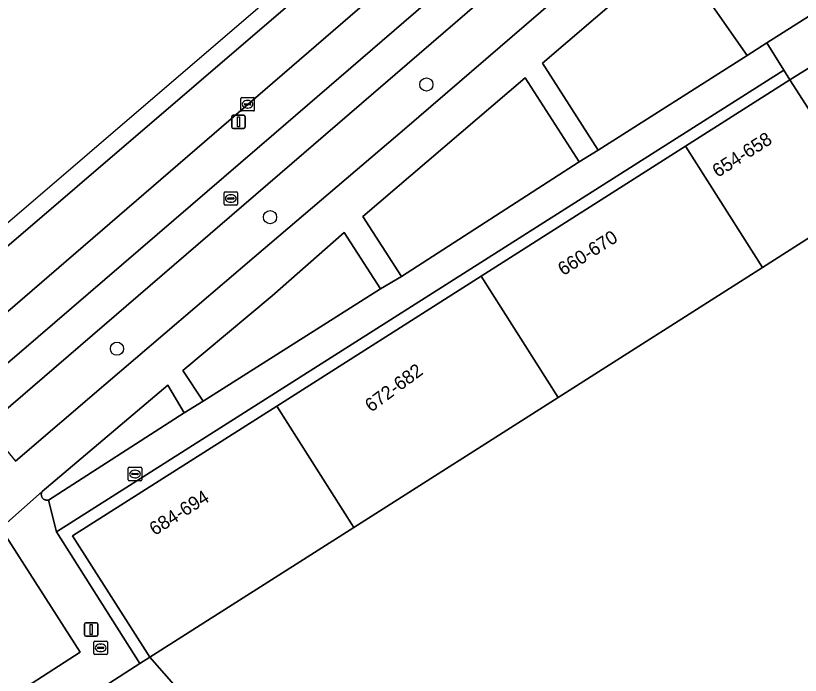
# Model space of a CAD drawing. Extents: x 159217 to 160349, y 381246 to 382172.
# Drawn here: x 159370.1 to 159428.4, y 381367.2 to 381416.2 of the extents above; entities that cross this region are included whole.
import ezdxf

# ---------------------------------------------------------------- set-up
doc = ezdxf.new("R2010")
doc.units = 0
for name, color, linetype in [('IMGEO_Berm_groen', 7, 'Continuous'), ('IMGEO_Boom', 7, 'Continuous'), ('IMGEO_Brandkraan', 7, 'Continuous'), ('IMGEO_Fietspad_gesloten', 7, 'Continuous'), ('IMGEO_Groenvoorziening', 7, 'Continuous'), ('IMGEO_Haag', 7, 'Continuous'), ('IMGEO_Kolk', 7, 'Continuous'), ('IMGEO_Lichtmast', 7, 'Continuous'), ('IMGEO_Pand', 7, 'Continuous'), ('IMGEO_Pand_nummerreeks', 7, 'Continuous'), ('IMGEO_Rijbaan_lokaal_open', 7, 'Continuous'), ('IMGEO_Rijbaan_regionaal_gesloten', 7, 'Continuous'), ('IMGEO_Rioolput', 7, 'Continuous'), ('IMGEO_Voetpad_open', 7, 'Continuous')]:
    doc.layers.add(name, color=color, linetype=linetype)

msp = doc.modelspace()

# ---------------------------------------------------------------- linework, layer by layer
at = {"layer": 'IMGEO_Berm_groen'}
for points in [[(159541.413, 381548.895), (159529.847, 381537.235), (159512.119, 381520.34), (159494.844, 381504.328), (159477.455, 381488.498), (159459.899, 381472.744), (159441.511, 381456.538), (159423.028, 381440.428), (159418.061, 381436.145), (159368.742, 381393.618), (159314.99, 381347.48)], [(159316.719, 381345.255), (159370.524, 381391.273), (159389.279, 381407.409), (159420.07, 381433.95), (159424.841, 381438.063), (159443.296, 381454.096)]]:
    msp.add_lwpolyline(points, dxfattribs=at)
at = {"layer": 'IMGEO_Boom'}
for centre in [(159400.624, 381411.109), (159388.996, 381401.25), (159377.611, 381391.468)]:
    msp.add_circle(centre, 0.489, dxfattribs=at)
at = {"layer": 'IMGEO_Brandkraan'}
for p, q in [((159378.455, 381381.725), (159378.455, 381382.577)), ((159378.53, 381382.651), (159379.382, 381382.651)), ((159378.943, 381382.431), (159378.968, 381382.431)), ((159379.456, 381382.577), (159379.456, 381381.725)), ((159378.714, 381382.145), (159378.714, 381382.157)), ((159379.152, 381382.108), (159378.754, 381382.108)), ((159378.757, 381382.194), (159379.155, 381382.194)), ((159378.966, 381381.871), (159378.941, 381381.871)), ((159379.198, 381382.157), (159379.198, 381382.145)), ((159379.382, 381381.651), (159378.53, 381381.651))]:
    msp.add_line(p, q, dxfattribs=at)
for points in [[(159378.455, 381381.725), (159378.455, 381382.577)], [(159378.53, 381382.651), (159379.382, 381382.651)], [(159379.456, 381382.577), (159379.456, 381381.725)], [(159379.382, 381381.651), (159378.53, 381381.651)]]:
    msp.add_lwpolyline(points, dxfattribs=at)
for centre, radius, start, end in [((159378.532, 381382.575), 0.0765, 91.55205, 178.44795), ((159378.532, 381382.575), 0.0765, 91.55205, 178.44795), ((159379.38, 381382.575), 0.0765, 1.55205, 88.44795), ((159379.38, 381382.575), 0.0765, 1.55205, 88.44795), ((159378.754, 381382.154), 0.0403, 85.87752, 175.75265), ((159378.751, 381382.144), 0.0366, 178.93798, 274.71019), ((159379.155, 381382.151), 0.043, 264.86636, 352.45326), ((159379.159, 381382.156), 0.0386, 1.73085, 96.63898), ((159378.532, 381381.727), 0.0765, 181.55205, 268.44795), ((159378.532, 381381.727), 0.0765, 181.55205, 268.44795), ((159379.38, 381381.727), 0.0765, 271.55205, 358.44795), ((159379.38, 381381.727), 0.0765, 271.55205, 358.44795)]:
    msp.add_arc(centre, radius, start, end, dxfattribs=at)
for centre, major_axis, ratio, start_param, end_param in [((159378.942, 381382.151), (-0.387, 0.002), 0.722429, 4.712389, 7.853982), ((159378.967, 381382.151), (-0.39, 0.002), 0.717154, 1.570796, 4.712389)]:
    msp.add_ellipse(centre, major_axis=major_axis, ratio=ratio, start_param=start_param, end_param=end_param, dxfattribs=at)
at = {"layer": 'IMGEO_Fietspad_gesloten'}
for points in [[(159421.87, 381432.179), (159420.07, 381433.95), (159389.279, 381407.409), (159370.524, 381391.273), (159316.719, 381345.255), (159313.84, 381342.715)], [(159266.717, 381298.896), (159307.668, 381334.081), (159309.959, 381336.09), (159316.196, 381341.437), (159319.126, 381343.993), (159365.648, 381383.732), (159367.909, 381385.721), (159421.87, 381432.179)]]:
    msp.add_lwpolyline(points, dxfattribs=at)
at = {"layer": 'IMGEO_Groenvoorziening'}
for points in [[(159399.002, 381407.795), (159411.105, 381418.227), (159424.075, 381429.338), (159424.151, 381429.404), (159421.87, 381432.179), (159367.909, 381385.721), (159370.069, 381383.113), (159376.774, 381388.854), (159387.807, 381398.271)], [(159426.08, 381427.128), (159419.021, 381421.069), (159424.473, 381413.268), (159425.933, 381414.195), (159432.3, 381418.237)], [(159419.021, 381421.069), (159409.267, 381412.698), (159413.392, 381406.232), (159424.473, 381413.268)], [(159380.047, 381368.531), (159374.316, 381377.546), (159389.506, 381387.203), (159404.696, 381396.86), (159419.887, 381406.517), (159427.663, 381411.461), (159427.216, 381412.175), (159373.105, 381377.855), (159379.315, 381368.061)], [(159411.998, 381405.352), (159407.978, 381411.614), (159395.889, 381401.284), (159398.769, 381396.845)], [(159397.209, 381395.929), (159394.497, 381400.098), (159389.16, 381395.404), (159382.523, 381389.855), (159384.033, 381387.559)], [(159450.035, 381369.261), (159449.908, 381372.338), (159443.75, 381379.482), (159431.493, 381393.699), (159433.172, 381395.147), (159429.201, 381399.779), (159425.618, 381397.501), (159410.428, 381387.845), (159395.237, 381378.188), (159380.047, 381368.531), (159386.995, 381360.637), (159391.487, 381364.596), (159394.484, 381361.077), (159404.492, 381349.329), (159406.465, 381350.948), (159406.717, 381350.65), (159414.278, 381356.018), (159442.202, 381362.193), (159442.587, 381362.278), (159443.383, 381362.454), (159443.602, 381362.503), (159443.465, 381363.355), (159442.823, 381367.349), (159450.066, 381368.511)], [(159382.615, 381386.702), (159381.386, 381388.769), (159372.056, 381380.86), (159372.037, 381380.828), (159372.02, 381380.794), (159372.007, 381380.759), (159371.997, 381380.722), (159371.99, 381380.685), (159371.986, 381380.648), (159371.986, 381380.61), (159371.99, 381380.572), (159371.996, 381380.535), (159372.006, 381380.499), (159372.019, 381380.464), (159372.035, 381380.43), (159372.054, 381380.397), (159372.076, 381380.367), (159372.101, 381380.338), (159372.128, 381380.312), (159372.157, 381380.288), (159372.189, 381380.267), (159372.222, 381380.249), (159372.256, 381380.234), (159372.292, 381380.222), (159372.329, 381380.213), (159372.366, 381380.208), (159372.404, 381380.206), (159372.441, 381380.207), (159372.479, 381380.212), (159372.515, 381380.22)], [(159368.979, 381378.134), (159362.036, 381372.138), (159367.369, 381364.066), (159368.485, 381364.785), (159374.871, 381368.899)]]:
    msp.add_lwpolyline(points, close=True, dxfattribs=at)
at = {"layer": 'IMGEO_Haag'}
for points in [[(159424.151, 381429.404), (159421.87, 381432.179), (159367.909, 381385.721), (159370.069, 381383.113), (159376.774, 381388.854), (159387.807, 381398.271), (159399.002, 381407.795), (159411.105, 381418.227), (159424.075, 381429.338)], [(159380.047, 381368.531), (159374.316, 381377.546), (159389.506, 381387.203), (159404.696, 381396.86), (159419.887, 381406.517), (159427.663, 381411.461), (159427.216, 381412.175), (159373.105, 381377.855), (159379.315, 381368.061)]]:
    msp.add_lwpolyline(points, close=True, dxfattribs=at)
at = {"layer": 'IMGEO_Kolk'}
for p, q in [((159386.827, 381409.214), (159386.827, 381410.066)), ((159386.902, 381410.14), (159387.754, 381410.14)), ((159387.315, 381409.92), (159387.34, 381409.92)), ((159387.828, 381410.066), (159387.828, 381409.214)), ((159387.086, 381409.634), (159387.086, 381409.646)), ((159387.524, 381409.597), (159387.126, 381409.597)), ((159387.129, 381409.683), (159387.527, 381409.683)), ((159387.338, 381409.36), (159387.313, 381409.36)), ((159387.57, 381409.646), (159387.57, 381409.634)), ((159387.754, 381409.14), (159386.902, 381409.14))]:
    msp.add_line(p, q, dxfattribs=at)
for points in [[(159386.827, 381409.214), (159386.827, 381410.066)], [(159386.902, 381410.14), (159387.754, 381410.14)], [(159387.828, 381410.066), (159387.828, 381409.214)], [(159387.754, 381409.14), (159386.902, 381409.14)]]:
    msp.add_lwpolyline(points, dxfattribs=at)
for centre, radius, start, end in [((159386.904, 381410.064), 0.0765, 91.55205, 178.44795), ((159386.904, 381410.064), 0.0765, 91.55205, 178.44795), ((159387.752, 381410.064), 0.0765, 1.55205, 88.44795), ((159387.752, 381410.064), 0.0765, 1.55205, 88.44795), ((159386.904, 381409.216), 0.0765, 181.55205, 268.44795), ((159386.904, 381409.216), 0.0765, 181.55205, 268.44795), ((159387.126, 381409.643), 0.0403, 85.87752, 175.75265), ((159387.123, 381409.633), 0.0366, 178.93798, 274.71019), ((159387.527, 381409.64), 0.043, 264.86636, 352.45326), ((159387.531, 381409.645), 0.0386, 1.73085, 96.63898), ((159387.752, 381409.216), 0.0765, 271.55205, 358.44795), ((159387.752, 381409.216), 0.0765, 271.55205, 358.44795)]:
    msp.add_arc(centre, radius, start, end, dxfattribs=at)
for centre, major_axis, ratio, start_param, end_param in [((159387.314, 381409.64), (-0.387, 0.002), 0.722429, 4.712389, 7.853982), ((159387.339, 381409.64), (-0.39, 0.002), 0.717154, 1.570796, 4.712389)]:
    msp.add_ellipse(centre, major_axis=major_axis, ratio=ratio, start_param=start_param, end_param=end_param, dxfattribs=at)
at = {"layer": 'IMGEO_Lichtmast'}
for p, q in [((159386.146, 381407.93), (159386.146, 381408.73)), ((159386.146, 381408.73), (159386.146, 381407.93)), ((159386.246, 381408.83), (159387.036, 381408.83)), ((159387.036, 381408.83), (159386.246, 381408.83)), ((159387.136, 381408.73), (159387.136, 381407.93)), ((159387.136, 381407.93), (159387.136, 381408.73)), ((159387.036, 381407.83), (159386.246, 381407.83)), ((159386.246, 381407.83), (159387.036, 381407.83)), ((159375.194, 381370.192), (159375.194, 381370.992)), ((159375.194, 381370.992), (159375.194, 381370.192)), ((159375.294, 381371.092), (159376.084, 381371.092)), ((159376.084, 381371.092), (159375.294, 381371.092)), ((159376.184, 381370.992), (159376.184, 381370.192)), ((159376.184, 381370.192), (159376.184, 381370.992)), ((159376.084, 381370.092), (159375.294, 381370.092)), ((159375.294, 381370.092), (159376.084, 381370.092))]:
    msp.add_line(p, q, dxfattribs=at)
for points in [[(159386.566, 381408.705), (159386.716, 381408.705), (159386.716, 381407.955), (159386.566, 381407.955), (159386.566, 381408.705)], [(159375.614, 381370.967), (159375.764, 381370.967), (159375.764, 381370.217), (159375.614, 381370.217), (159375.614, 381370.967)]]:
    msp.add_lwpolyline(points, dxfattribs=at)
for centre, start, end in [((159386.246, 381408.73), 90, 180), ((159386.246, 381408.73), 90, 180), ((159387.036, 381408.73), 0, 90), ((159387.036, 381408.73), 360, 90), ((159386.246, 381407.93), 180, 270), ((159386.246, 381407.93), 180, 270), ((159387.036, 381407.93), 270, 0), ((159387.036, 381407.93), 270, 0), ((159375.294, 381370.992), 90, 180), ((159375.294, 381370.992), 90, 180), ((159376.084, 381370.992), 0, 90), ((159376.084, 381370.992), 360, 90), ((159375.294, 381370.192), 180, 270), ((159375.294, 381370.192), 180, 270), ((159376.084, 381370.192), 270, 0), ((159376.084, 381370.192), 270, 0)]:
    msp.add_arc(centre, 0.1, start, end, dxfattribs=at)
at = {"layer": 'IMGEO_Pand'}
for points in [[(159425.618, 381397.501), (159429.201, 381399.779), (159433.394, 381402.445), (159432.836, 381403.323), (159430.114, 381407.605), (159431.095, 381408.229), (159430.021, 381409.916), (159429.041, 381409.292), (159427.663, 381411.461), (159419.887, 381406.517)], [(159410.428, 381387.845), (159425.618, 381397.501), (159419.887, 381406.517), (159404.696, 381396.86)], [(159410.428, 381387.845), (159404.696, 381396.86), (159389.506, 381387.203), (159395.237, 381378.188)], [(159395.237, 381378.188), (159389.506, 381387.203), (159374.316, 381377.546), (159380.047, 381368.531)]]:
    msp.add_lwpolyline(points, close=True, dxfattribs=at)
at = {"layer": 'IMGEO_Rijbaan_lokaal_open'}
for points in [[(159442.974, 381411.716), (159437.814, 381417.797), (159436.798, 381417.166), (159427.663, 381411.461), (159429.041, 381409.292), (159430.021, 381409.916), (159431.095, 381408.229), (159430.114, 381407.605), (159432.836, 381403.323), (159435.147, 381404.701)], [(159389.364, 381357.934), (159388.319, 381359.126), (159386.995, 381360.637), (159380.047, 381368.531), (159379.315, 381368.061), (159370.16, 381362.179), (159375.362, 381354.045), (159377.553, 381355.493)]]:
    msp.add_lwpolyline(points, dxfattribs=at)
at = {"layer": 'IMGEO_Rijbaan_regionaal_gesloten'}
msp.add_lwpolyline([(159228.975, 381280.421), (159229.556, 381279.016), (159230.993, 381280.283), (159257.871, 381303.377), (159275.726, 381318.676), (159298.757, 381338.404), (159324.046, 381360.145), (159356.713, 381388.171), (159392.4, 381418.769), (159416.187, 381439.228), (159422.086, 381444.356), (159436.866, 381457.249), (159457.404, 381475.301), (159486.523, 381501.565), (159504.485, 381518.126), (159518.714, 381531.585), (159532.766, 381545.256), (159538.334, 381550.862), (159538.89, 381551.435), (159537.905, 381552.349), (159489.887, 381508.356), (159416.77, 381441.367), (159306.518, 381346.877)], close=True, dxfattribs=at)
msp.add_lwpolyline([(159368.742, 381393.618), (159418.061, 381436.145), (159423.028, 381440.428), (159441.511, 381456.538), (159459.899, 381472.744), (159477.455, 381488.498), (159494.844, 381504.328), (159512.119, 381520.34), (159529.847, 381537.235), (159541.413, 381548.895), (159541.517, 381549), (159538.89, 381551.435), (159538.334, 381550.862), (159532.766, 381545.256), (159518.714, 381531.585), (159504.485, 381518.126), (159486.523, 381501.565), (159457.404, 381475.301), (159436.866, 381457.249), (159422.086, 381444.356), (159416.187, 381439.228), (159392.4, 381418.769), (159356.713, 381388.171)], dxfattribs=at)
at = {"layer": 'IMGEO_Rioolput'}
for p, q in [((159385.579, 381402.206), (159385.579, 381403.058)), ((159385.654, 381403.132), (159386.506, 381403.132)), ((159386.067, 381402.912), (159386.092, 381402.912)), ((159386.58, 381403.058), (159386.58, 381402.206)), ((159385.838, 381402.626), (159385.838, 381402.638)), ((159386.276, 381402.589), (159385.878, 381402.589)), ((159385.881, 381402.675), (159386.279, 381402.675)), ((159386.09, 381402.352), (159386.065, 381402.352)), ((159386.322, 381402.638), (159386.322, 381402.626)), ((159386.506, 381402.132), (159385.654, 381402.132)), ((159375.902, 381368.803), (159375.902, 381369.655)), ((159375.977, 381369.729), (159376.829, 381369.729)), ((159376.39, 381369.509), (159376.415, 381369.509)), ((159376.903, 381369.655), (159376.903, 381368.803)), ((159376.161, 381369.223), (159376.161, 381369.235)), ((159376.599, 381369.186), (159376.201, 381369.186)), ((159376.204, 381369.272), (159376.602, 381369.272)), ((159376.413, 381368.949), (159376.388, 381368.949)), ((159376.645, 381369.235), (159376.645, 381369.223)), ((159376.829, 381368.729), (159375.977, 381368.729))]:
    msp.add_line(p, q, dxfattribs=at)
for points in [[(159385.579, 381402.206), (159385.579, 381403.058)], [(159385.654, 381403.132), (159386.506, 381403.132)], [(159386.58, 381403.058), (159386.58, 381402.206)], [(159386.506, 381402.132), (159385.654, 381402.132)], [(159375.902, 381368.803), (159375.902, 381369.655)], [(159375.977, 381369.729), (159376.829, 381369.729)], [(159376.903, 381369.655), (159376.903, 381368.803)], [(159376.829, 381368.729), (159375.977, 381368.729)]]:
    msp.add_lwpolyline(points, dxfattribs=at)
for centre, radius, start, end in [((159385.656, 381403.056), 0.0765, 91.55205, 178.44795), ((159385.656, 381403.056), 0.0765, 91.55205, 178.44795), ((159386.504, 381403.056), 0.0765, 1.55205, 88.44795), ((159386.504, 381403.056), 0.0765, 1.55205, 88.44795), ((159385.656, 381402.208), 0.0765, 181.55205, 268.44795), ((159385.656, 381402.208), 0.0765, 181.55205, 268.44795), ((159385.878, 381402.635), 0.0403, 85.87752, 175.75265), ((159385.875, 381402.625), 0.0366, 178.93798, 274.71019), ((159386.279, 381402.632), 0.043, 264.86636, 352.45326), ((159386.283, 381402.637), 0.0386, 1.73085, 96.63898), ((159386.504, 381402.208), 0.0765, 271.55205, 358.44795), ((159386.504, 381402.208), 0.0765, 271.55205, 358.44795), ((159375.979, 381369.653), 0.0765, 91.55205, 178.44795), ((159375.979, 381369.653), 0.0765, 91.55205, 178.44795), ((159376.827, 381369.653), 0.0765, 1.55205, 88.44795), ((159376.827, 381369.653), 0.0765, 1.55205, 88.44795), ((159376.201, 381369.232), 0.0403, 85.87752, 175.75265), ((159376.198, 381369.222), 0.0366, 178.93798, 274.71019), ((159376.602, 381369.229), 0.043, 264.86636, 352.45326), ((159376.606, 381369.234), 0.0386, 1.73085, 96.63898), ((159375.979, 381368.805), 0.0765, 181.55205, 268.44795), ((159375.979, 381368.805), 0.0765, 181.55205, 268.44795), ((159376.827, 381368.805), 0.0765, 271.55205, 358.44795), ((159376.827, 381368.805), 0.0765, 271.55205, 358.44795)]:
    msp.add_arc(centre, radius, start, end, dxfattribs=at)
for centre, major_axis, ratio, start_param, end_param in [((159386.066, 381402.632), (-0.387, 0.002), 0.722429, 4.712389, 7.853982), ((159386.091, 381402.632), (-0.39, 0.002), 0.717154, 1.570796, 4.712389), ((159376.389, 381369.229), (-0.387, 0.002), 0.722429, 4.712389, 7.853982), ((159376.414, 381369.229), (-0.39, 0.002), 0.717154, 1.570796, 4.712389)]:
    msp.add_ellipse(centre, major_axis=major_axis, ratio=ratio, start_param=start_param, end_param=end_param, dxfattribs=at)
at = {"layer": 'IMGEO_Voetpad_open'}
for points in [[(159368.979, 381378.134), (159372.056, 381380.86), (159381.386, 381388.769), (159382.615, 381386.702), (159384.033, 381387.559), (159382.523, 381389.855), (159389.16, 381395.404), (159394.497, 381400.098), (159397.209, 381395.929), (159398.769, 381396.845), (159395.889, 381401.284), (159407.978, 381411.614), (159411.998, 381405.352), (159413.392, 381406.232), (159409.267, 381412.698), (159419.021, 381421.069), (159426.08, 381427.128), (159424.151, 381429.404), (159424.075, 381429.338), (159411.105, 381418.227), (159399.002, 381407.795), (159387.807, 381398.271), (159376.774, 381388.854), (159370.069, 381383.113)], [(159432.3, 381418.237), (159425.933, 381414.195), (159427.216, 381412.175), (159427.663, 381411.461), (159436.798, 381417.166)], [(159370.16, 381362.179), (159379.315, 381368.061), (159373.105, 381377.855), (159372.515, 381380.22), (159372.479, 381380.212), (159372.441, 381380.207), (159372.404, 381380.206), (159372.366, 381380.208), (159372.329, 381380.213), (159372.292, 381380.222), (159372.256, 381380.234), (159372.222, 381380.249), (159372.189, 381380.267), (159372.157, 381380.288), (159372.128, 381380.312), (159372.101, 381380.338), (159372.076, 381380.367), (159372.054, 381380.397), (159372.035, 381380.43), (159372.019, 381380.464), (159372.006, 381380.499), (159371.996, 381380.535), (159371.99, 381380.572), (159371.986, 381380.61), (159371.986, 381380.648), (159371.99, 381380.685), (159371.997, 381380.722), (159372.007, 381380.759), (159372.02, 381380.794), (159372.037, 381380.828), (159372.056, 381380.86), (159368.979, 381378.134), (159374.871, 381368.899), (159368.485, 381364.785)]]:
    msp.add_lwpolyline(points, dxfattribs=at)
msp.add_lwpolyline([(159427.216, 381412.175), (159425.933, 381414.195), (159424.473, 381413.268), (159413.392, 381406.232), (159411.998, 381405.352), (159398.769, 381396.845), (159397.209, 381395.929), (159384.033, 381387.559), (159382.615, 381386.702), (159372.515, 381380.22), (159373.105, 381377.855)], close=True, dxfattribs=at)

# ---------------------------------------------------------------- texts
at = {"layer": 'IMGEO_Pand_nummerreeks'}
for s, rotation, p in [('654-658', 32.44589, (159422.289, 381404.158)), ('660-670', 32.44589, (159410.805, 381396.857)), ('672-682', 36.57323, (159396.519, 381386.709)), ('684-694', 32.44589, (159380.422, 381377.541))]:
    msp.add_text(s, height=1, rotation=rotation, dxfattribs=at).set_placement(p)

doc.saveas('drawing.dxf')
